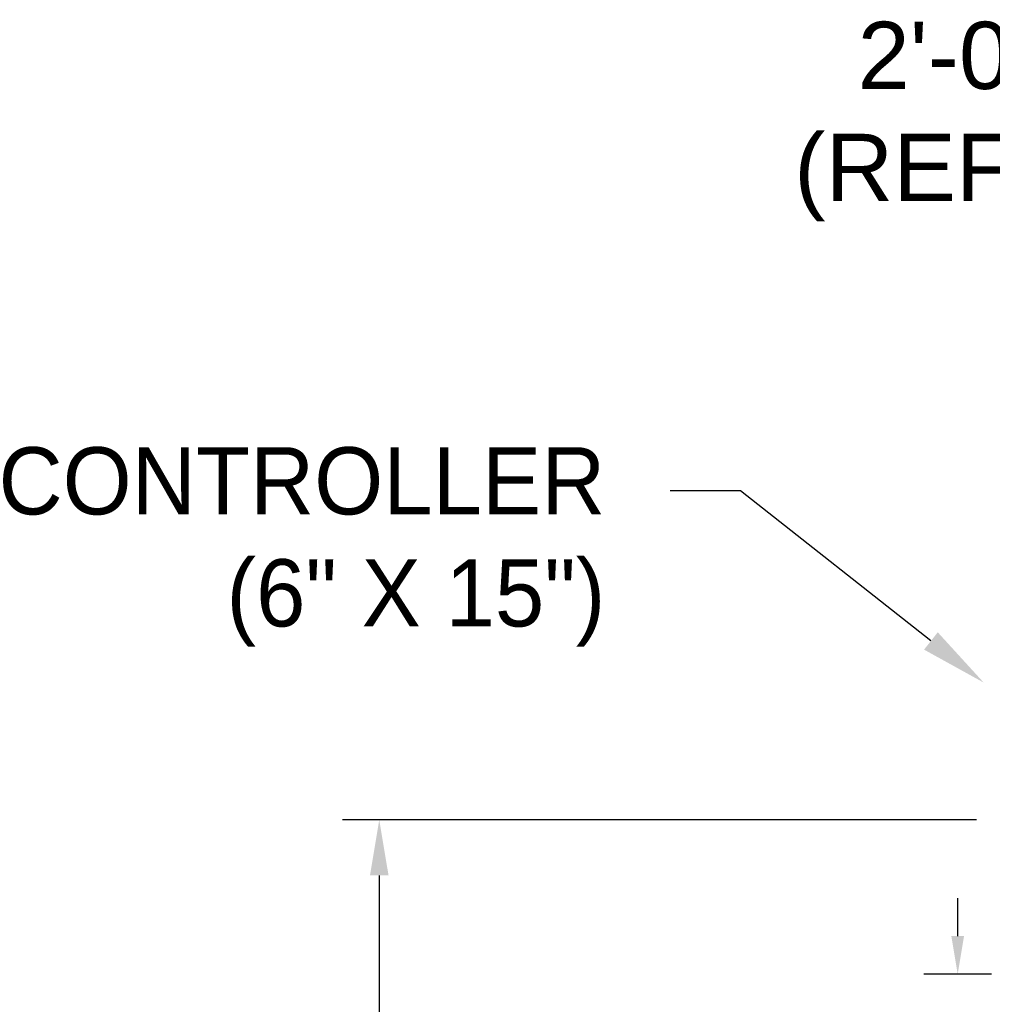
# Model space of a CAD drawing. Header units: inches. Extents: x 170 to 312, y 215 to 248.
# Tile 440 of 656: x 273.55 to 274.9, y 222.17 to 223.55. Entities that reach past the tile are written whole.
import ezdxf
from ezdxf import colors
from ezdxf.entities.mleader import LeaderData, LeaderLine
from ezdxf.math import Vec2, Vec3

# ---------------------------------------------------------------- set-up
doc = ezdxf.new("R2010")
doc.units = ezdxf.units.IN
doc.header["$LTSCALE"] = 0.25
doc.header["$MEASUREMENT"] = 0
doc.layers.add('ANNOTATIONS', color=1, linetype='Continuous')
doc.styles.add('ARIAL', font='arial.ttf', dxfattribs={"height": 0.09375})

msp = doc.modelspace()

# ---------------------------------------------------------------- linework, layer by layer
at = {"layer": 'ANNOTATIONS'}
for p, q in [((274.88115, 222.42941), (273.99717, 222.42941)), ((274.04826, 222.35175), (274.04826, 221.55133)), ((274.855, 222.26716), (274.855, 222.3203)), ((274.90213, 222.21402), (274.80787, 222.21402))]:
    msp.add_line(p, q, dxfattribs=at)
for points in [[(274.06121, 222.35175), (274.03532, 222.35175), (274.04826, 222.42941)], [(274.86385, 222.26716), (274.84614, 222.26716), (274.855, 222.21402)]]:
    msp.add_solid(points, dxfattribs=at)

# ---------------------------------------------------------------- texts
at = {"layer": 'ANNOTATIONS', "insert": (274.97608, 223.40353), "char_height": 0.09375, "attachment_point": 6, "style": 'ARIAL'}
msp.add_mtext('2\'-0"\\P(REF)', dxfattribs=at)

# ---------------------------------------------------------------- leaders
at = {"layer": 'ANNOTATIONS'}
ml = msp.add_multileader_mtext('Standard', dxfattribs=at)
ml.set_content('CONTROLLER \\P(6" X 15")', color=256, style='ARIAL')
ml.set_leader_properties()
ml.build(insert=Vec2(0, 0))
ml.multileader.update_dxf_attribs({"dogleg_length": 0.36, "arrow_head_size": 0.09375})
ctx = ml.context
ctx.base_point, ctx.char_height, ctx.arrow_head_size, ctx.landing_gap_size, ctx.plane_origin = Vec3(273.387, 222.88849), 0.09375, 0.09375, 0.09, Vec3(275.23895, 222.45526)
ctx.text_align_type = 2
notes = []
notes.append((ctx, [(0, (1, 1, 0), (274.55187, 222.88849), (-1, 0), 0.09796, [(0, [(274.89124, 222.62085)], 0, [])])]))
ctx.mtext.insert, ctx.mtext.alignment, ctx.mtext.flow_direction = Vec3(274.36391, 222.94915), 3, 5
for ctx, leaders in notes:
    for number, flags, end, landing, length, lines in leaders:
        leader = LeaderData()
        leader.index, (leader.has_last_leader_line, leader.has_dogleg_vector, leader.attachment_direction) = number, flags
        leader.last_leader_point, leader.dogleg_vector, leader.dogleg_length = Vec3(end), Vec3(landing), length
        for number, points, colour, breaks in lines:
            line = LeaderLine()
            line.index, line.vertices, line.color, line.breaks = number, Vec3.list(points), colors.encode_raw_color(colour), breaks
            leader.lines.append(line)
        ctx.leaders.append(leader)

doc.saveas('drawing.dxf')
